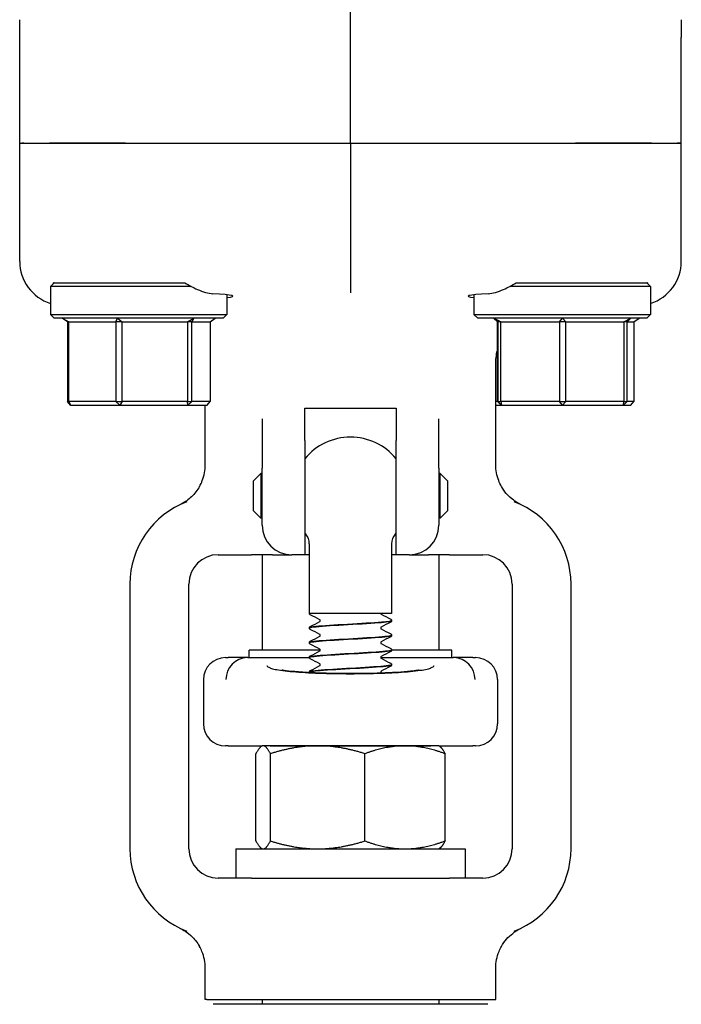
# Model space of a CAD drawing. Header units: inches. Extents: x 24 to 1128, y -94 to 748.
# Tile 537 of 573: x 662.98 to 665.79, y 564.13 to 568.31. Entities that reach past the tile are written whole.
import ezdxf

# ---------------------------------------------------------------- set-up
doc = ezdxf.new("R2010")
doc.units = ezdxf.units.IN
doc.header["$LTSCALE"] = 32
doc.header["$MEASUREMENT"] = 0
doc.layers.add('Visible (ANSI)', color=7, linetype='Continuous', lineweight=30)

msp = doc.modelspace()

# ---------------------------------------------------------------- linework, layer by layer
at = {"layer": 'Visible (ANSI)'}
for p, q in [((664.38339, 567.78652), (664.38339, 568.56289)), ((662.97714, 568.23544), (662.97714, 568.31115)), ((665.78964, 568.31115), (665.78964, 568.23544)), ((662.97714, 567.78652), (662.97714, 568.23544)), ((665.78964, 567.78652), (665.78964, 568.23544)), ((662.97714, 567.78652), (662.98694, 567.78652)), ((662.97714, 567.28312), (662.97714, 567.78652)), ((662.97714, 567.78652), (662.98694, 567.78652)), ((662.99469, 567.78652), (662.98694, 567.78652)), ((662.98694, 567.78652), (662.99469, 567.78652)), ((662.99469, 567.78652), (663.10449, 567.78652)), ((662.99469, 567.78652), (663.10449, 567.78652)), ((663.10449, 567.78652), (663.42673, 567.78652)), ((663.42673, 567.78652), (663.10449, 567.78652)), ((663.42673, 567.78652), (664.38339, 567.78652)), ((663.42673, 567.78652), (664.38339, 567.78652)), ((664.38339, 567.78652), (665.34006, 567.78652)), ((664.38339, 567.78652), (664.38339, 567.33707)), ((664.38339, 567.78652), (665.34006, 567.78652)), ((665.34006, 567.78652), (665.66229, 567.78652)), ((665.66229, 567.78652), (665.34006, 567.78652)), ((665.66229, 567.78652), (665.7721, 567.78652)), ((665.66229, 567.78652), (665.7721, 567.78652)), ((665.77985, 567.78652), (665.7721, 567.78652)), ((665.7721, 567.78652), (665.77985, 567.78652)), ((665.78964, 567.78652), (665.77985, 567.78652)), ((665.77985, 567.78652), (665.78964, 567.78652)), ((665.78964, 567.28312), (665.78964, 567.78652)), ((664.38339, 567.33707), (664.38339, 567.14961)), ((663.12402, 567.19277), (663.10839, 567.17714)), ((663.12402, 567.19277), (663.12032, 567.19277)), ((663.12402, 567.19277), (663.60212, 567.19277)), ((665.16467, 567.19277), (665.64277, 567.19277)), ((665.64647, 567.19277), (665.64277, 567.19277)), ((665.64277, 567.19277), (665.65839, 567.17714)), ((663.70652, 567.17714), (663.10839, 567.17714)), ((663.10839, 567.17714), (663.10839, 567.05839)), ((663.85839, 567.14155), (663.85839, 567.05839)), ((664.90839, 567.14155), (664.90839, 567.05839)), ((665.65839, 567.17714), (665.06026, 567.17714)), ((665.65839, 567.17714), (665.65839, 567.05839)), ((663.10839, 567.05839), (663.85839, 567.05839)), ((663.12402, 567.04277), (663.10839, 567.05839)), ((663.84277, 567.04277), (663.85839, 567.05839)), ((664.90839, 567.05839), (665.65839, 567.05839)), ((664.92402, 567.04277), (664.90839, 567.05839)), ((665.64277, 567.04277), (665.65839, 567.05839)), ((663.84277, 567.04277), (663.12402, 567.04277)), ((663.15819, 567.04277), (663.18659, 567.02714)), ((663.17991, 567.02714), (663.15819, 567.04277)), ((663.18659, 567.02714), (663.17991, 567.02714)), ((663.17991, 567.02714), (663.17991, 566.68839)), ((663.18659, 566.68839), (663.18659, 567.02714)), ((663.18659, 567.02714), (663.3865, 567.02714)), ((663.3865, 567.02714), (663.39253, 567.04277)), ((663.41256, 567.02714), (663.3865, 567.02714)), ((663.3865, 567.02714), (663.3865, 566.68839)), ((663.39253, 567.04277), (663.41256, 567.02714)), ((663.41256, 566.68839), (663.41256, 567.02714)), ((663.41256, 567.02714), (663.68999, 567.02714)), ((663.68999, 567.02714), (663.71773, 567.04277)), ((663.70936, 567.02714), (663.68999, 567.02714)), ((663.68999, 567.02714), (663.68999, 566.68839)), ((663.71773, 567.04277), (663.70936, 567.02714)), ((663.70936, 567.02714), (663.78688, 567.02714)), ((663.70936, 566.68839), (663.70936, 567.02714)), ((663.78688, 567.02714), (663.80859, 567.04277)), ((663.78688, 567.02714), (663.78688, 566.68839)), ((665.64277, 567.04277), (664.92402, 567.04277)), ((664.99192, 567.04277), (665.00767, 567.02714)), ((664.99363, 567.04277), (665.02278, 567.02714)), ((665.00913, 567.02714), (664.99363, 567.04277)), ((665.00767, 567.02714), (665.00913, 567.02714)), ((665.00767, 566.68839), (665.00767, 567.02714)), ((665.02278, 567.02714), (665.00913, 567.02714)), ((665.00913, 567.02714), (665.00913, 566.68839)), ((665.02278, 566.68839), (665.02278, 567.02714)), ((665.02278, 567.02714), (665.27144, 567.02714)), ((665.27144, 567.02714), (665.28511, 567.04277)), ((665.29851, 567.02714), (665.27144, 567.02714)), ((665.27144, 567.02714), (665.27144, 566.68839)), ((665.28511, 567.04277), (665.29851, 567.02714)), ((665.29851, 567.02714), (665.54571, 567.02714)), ((665.29851, 566.68839), (665.29851, 567.02714)), ((665.54571, 567.02714), (665.57487, 567.04277)), ((665.55912, 567.02714), (665.54571, 567.02714)), ((665.54571, 567.02714), (665.54571, 566.68839)), ((665.57487, 567.04277), (665.55912, 567.02714)), ((665.55912, 567.02714), (665.5882, 567.02714)), ((665.55912, 566.68839), (665.55912, 567.02714)), ((665.5882, 567.02714), (665.61034, 567.04277)), ((665.5882, 567.02714), (665.5882, 566.68839)), ((665.00089, 566.41906), (665.00089, 566.84628)), ((663.17991, 566.68839), (663.18659, 566.68839)), ((663.19316, 566.67277), (663.17991, 566.68839)), ((663.18659, 566.68839), (663.19316, 566.67277)), ((663.3865, 566.68839), (663.18659, 566.68839)), ((663.3865, 566.68839), (663.41256, 566.68839)), ((663.4023, 566.67277), (663.3865, 566.68839)), ((663.41256, 566.68839), (663.4023, 566.67277)), ((663.68999, 566.68839), (663.41256, 566.68839)), ((663.68999, 566.68839), (663.70936, 566.68839)), ((663.69253, 566.67277), (663.68999, 566.68839)), ((663.70936, 566.68839), (663.69253, 566.67277)), ((663.78688, 566.68839), (663.70936, 566.68839)), ((663.77363, 566.67277), (663.78688, 566.68839)), ((665.00767, 566.68839), (665.00089, 566.68839)), ((665.00767, 566.68839), (665.02326, 566.67277)), ((665.00913, 566.68839), (665.00767, 566.68839)), ((665.00913, 566.68839), (665.02278, 566.68839)), ((665.02479, 566.67277), (665.00913, 566.68839)), ((665.02278, 566.68839), (665.02479, 566.67277)), ((665.27144, 566.68839), (665.02278, 566.68839)), ((665.27144, 566.68839), (665.29851, 566.68839)), ((665.28492, 566.67277), (665.27144, 566.68839)), ((665.29851, 566.68839), (665.28492, 566.67277)), ((665.54571, 566.68839), (665.29851, 566.68839)), ((665.55912, 566.68839), (665.54353, 566.67277)), ((665.54353, 566.67277), (665.54571, 566.68839)), ((665.54571, 566.68839), (665.55912, 566.68839)), ((665.5882, 566.68839), (665.55912, 566.68839)), ((665.57519, 566.67277), (665.5882, 566.68839)), ((663.19316, 566.67277), (663.4023, 566.67277)), ((663.4023, 566.67277), (663.69253, 566.67277)), ((663.69253, 566.67277), (663.77363, 566.67277)), ((663.76589, 566.41906), (663.76589, 566.67277)), ((664.18964, 566.52144), (664.18964, 566.65958)), ((664.18964, 566.65958), (664.57714, 566.65958)), ((664.57714, 566.65958), (664.57714, 566.52144)), ((665.00089, 566.67277), (665.02326, 566.67277)), ((665.02326, 566.67277), (665.02479, 566.67277)), ((665.02479, 566.67277), (665.28492, 566.67277)), ((665.28492, 566.67277), (665.54353, 566.67277)), ((665.54353, 566.67277), (665.57519, 566.67277)), ((664.00839, 566.61363), (664.00839, 566.40398)), ((664.75839, 566.40398), (664.75839, 566.61363)), ((664.18964, 566.52144), (664.18964, 566.03652)), ((664.57714, 566.03652), (664.57714, 566.52144)), ((664.00839, 566.16152), (664.00839, 566.40398)), ((664.75839, 566.40398), (664.75839, 566.16152)), ((663.97089, 566.35027), (664.00214, 566.38152)), ((663.97089, 566.22277), (663.97089, 566.35027)), ((664.00214, 566.38152), (664.00214, 566.19152)), ((664.00839, 566.38152), (664.00214, 566.38152)), ((664.76464, 566.38152), (664.75839, 566.38152)), ((664.76464, 566.19152), (664.76464, 566.38152)), ((664.79589, 566.35027), (664.76464, 566.38152)), ((664.79589, 566.35027), (664.79589, 566.22277)), ((663.97089, 566.22277), (664.00214, 566.19152)), ((664.79589, 566.22277), (664.76464, 566.19152)), ((664.00839, 566.19152), (664.00214, 566.19152)), ((664.76464, 566.19152), (664.75839, 566.19152)), ((664.20839, 566.08341), (664.20839, 565.78652)), ((664.55839, 566.08341), (664.55839, 565.78652)), ((663.82089, 566.03652), (663.96281, 566.03652)), ((664.05174, 566.03652), (663.96281, 566.03652)), ((664.00839, 566.03652), (664.00839, 565.63027)), ((664.05174, 566.03652), (664.13339, 566.03652)), ((664.18964, 566.03652), (664.13339, 566.03652)), ((664.20839, 566.03652), (664.18964, 566.03652)), ((664.57714, 566.03652), (664.55839, 566.03652)), ((664.63339, 566.03652), (664.57714, 566.03652)), ((664.63339, 566.03652), (664.71504, 566.03652)), ((664.80398, 566.03652), (664.71504, 566.03652)), ((664.75839, 566.03652), (664.75839, 565.63027)), ((664.80398, 566.03652), (664.94589, 566.03652)), ((663.44589, 565.91152), (663.44589, 564.78652)), ((663.69589, 564.78652), (663.69589, 565.91152)), ((665.07089, 565.91152), (665.07089, 564.78652)), ((665.32089, 564.78652), (665.32089, 565.91152)), ((664.55839, 565.78652), (664.20839, 565.78652)), ((664.20839, 565.72529), (664.20839, 565.72467)), ((664.55839, 565.75657), (664.55839, 565.75595)), ((664.55839, 565.69401), (664.55839, 565.69339)), ((664.20839, 565.66273), (664.20839, 565.66211)), ((664.55839, 565.63145), (664.55839, 565.63083)), ((663.85214, 565.59902), (663.86356, 565.59902)), ((663.94627, 565.59902), (663.86356, 565.59902)), ((663.94627, 565.59902), (664.20844, 565.59902)), ((664.25465, 565.63027), (663.95214, 565.63027)), ((663.95214, 565.59902), (663.95214, 565.63027)), ((664.20839, 565.60017), (664.20839, 565.59954)), ((664.51214, 565.59902), (664.82052, 565.59902)), ((664.81464, 565.63027), (664.55834, 565.63027)), ((664.81464, 565.59902), (664.81464, 565.63027)), ((664.90323, 565.59902), (664.82052, 565.59902)), ((664.90323, 565.59902), (664.91464, 565.59902)), ((664.55839, 565.56888), (664.55839, 565.56826)), ((664.20839, 565.5376), (664.20839, 565.53698)), ((663.75839, 565.50527), (663.75839, 565.31777)), ((665.00839, 565.50527), (665.00839, 565.31777)), ((663.86356, 565.22402), (663.85214, 565.22402)), ((663.86356, 565.22402), (664.00839, 565.22402)), ((664.00839, 565.22402), (664.00458, 565.22182)), ((664.01217, 565.22402), (664.00839, 565.22402)), ((664.24373, 565.22402), (664.01217, 565.22402)), ((664.0418, 565.22441), (664.72498, 565.22441)), ((664.20839, 565.22441), (664.20839, 565.22417)), ((664.61496, 565.22402), (664.24373, 565.22402)), ((664.75839, 565.22402), (664.61496, 565.22402)), ((664.75839, 565.22402), (664.90323, 565.22402)), ((664.75839, 565.22402), (664.7622, 565.22182)), ((664.91464, 565.22402), (664.90323, 565.22402)), ((663.98153, 564.81951), (663.98153, 565.19052)), ((664.0428, 564.81951), (664.0428, 565.19052)), ((664.44466, 564.81951), (664.44466, 565.19052)), ((664.78525, 564.81951), (664.78525, 565.19052)), ((663.89589, 564.78652), (664.00753, 564.78652)), ((663.89589, 564.78652), (663.89589, 564.66152)), ((664.00839, 564.78602), (664.00458, 564.78822)), ((664.00839, 564.78602), (664.01217, 564.78602)), ((664.01217, 564.78602), (664.24373, 564.78602)), ((664.24373, 564.78602), (664.61496, 564.78602)), ((664.61496, 564.78602), (664.75839, 564.78602)), ((664.75839, 564.78602), (664.7622, 564.78822)), ((664.75926, 564.78652), (664.87089, 564.78652)), ((664.87089, 564.78652), (664.87089, 564.66152)), ((663.96281, 564.66152), (663.82089, 564.66152)), ((663.96281, 564.66152), (664.80398, 564.66152)), ((664.94589, 564.66152), (664.80398, 564.66152)), ((663.76589, 564.14502), (663.76589, 564.27897)), ((665.00089, 564.14502), (665.00089, 564.27897)), ((663.77235, 564.14502), (663.76589, 564.14502)), ((663.77235, 564.14502), (663.77998, 564.14502)), ((663.77998, 564.14502), (664.9868, 564.14502)), ((664.96672, 564.12502), (663.80009, 564.12502)), ((664.00839, 564.14502), (664.00839, 564.12502)), ((664.75839, 564.14502), (664.75839, 564.12502)), ((664.9868, 564.14502), (664.99444, 564.14502)), ((664.99444, 564.14502), (665.00089, 564.14502))]:
    msp.add_line(p, q, dxfattribs=at)
for centre, radius, start, end in [((664.38339, 566.28652), 0.25, 39.19497, 140.80503), ((663.82089, 565.91152), 0.375, 110.89571, 180), ((664.94589, 565.91152), 0.375, 0, 69.10429), ((664.13339, 566.16152), 0.125, 180, 270), ((664.63339, 566.16152), 0.125, 270, 0), ((664.38339, 566.28652), 0.25, 219.19497, 220.5358), ((664.14589, 566.08341), 0.0625, 0, 40.5358), ((664.62089, 566.08341), 0.0625, 139.4642, 180), ((664.38339, 566.28652), 0.25, 319.4642, 320.80503), ((663.82089, 565.91152), 0.125, 90, 180), ((664.94589, 565.91152), 0.125, 0, 90), ((663.85214, 565.50527), 0.09375, 90, 180), ((664.91464, 565.50527), 0.09375, 0, 90), ((663.85214, 565.31777), 0.09375, 180, 270), ((664.91464, 565.31777), 0.09375, 270, 0), ((663.82089, 564.78652), 0.375, 180, 249.10429), ((663.82089, 564.78652), 0.125, 180, 270), ((664.94589, 564.78652), 0.125, 270, 0), ((664.94589, 564.78652), 0.375, 290.89571, 0)]:
    msp.add_arc(centre, radius, start, end, dxfattribs=at)
for centre, major_axis, ratio, start_param, end_param in [((663.1663, 567.28419), (0.18003, 0.0586), 0.9903423, 2.829736, 4.0894164), ((665.60049, 567.28419), (-0.18003, 0.0586), 0.9903423, 2.1937689, 3.4534494), ((663.48339, 567.13552), (0.4, 0), 0.0433333, 5.9277641, 6.9495757), ((665.28339, 567.13552), (0.4, 0), 0.0433333, 2.4752022, 3.4970139), ((663.94541, 565.50527), (-0.01834, -0.09202), 0.976791, 3.3518573, 4.9046798), ((664.1721, 565.50527), (-0.24503, 0.08795), 0.1325254, 5.9294735, 5.9474474), ((664.59469, 565.50527), (0.24503, 0.08795), 0.1325254, 0.3357379, 0.3537118), ((664.82138, 565.50527), (-0.01834, 0.09202), 0.976791, 4.5200982, 6.0729206)]:
    msp.add_ellipse(centre, major_axis=major_axis, ratio=ratio, start_param=start_param, end_param=end_param, dxfattribs=at)
for points, knots in [([(663.12177, 567.19052), (663.12153, 567.1909), (663.12128, 567.19127), (663.1208, 567.19202), (663.12056, 567.19239), (663.12032, 567.19277)], [2.930890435, 2.930890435, 2.930890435, 2.930890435, 2.936136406, 2.936136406, 2.941287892, 2.941287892, 2.941287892, 2.941287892]), ([(663.67897, 567.19277), (663.6968, 567.18197), (663.71502, 567.17224), (663.75641, 567.15396), (663.7789, 567.14727), (663.79782, 567.14623)], [0.52955844, 0.52955844, 0.52955844, 0.52955844, 0.6981502, 0.6981502, 0.92955653, 0.92955653, 0.92955653, 0.92955653]), ([(664.96897, 567.14623), (664.98792, 567.14727), (665.01044, 567.15398), (665.05184, 567.17227), (665.07002, 567.18199), (665.08782, 567.19277)], [2.4581256, 2.4581256, 2.4581256, 2.4581256, 2.68988255, 2.68988255, 2.85814401, 2.85814401, 2.85814401, 2.85814401]), ([(663.74149, 566.32657), (663.74605, 566.3346), (663.75002, 566.34298), (663.76164, 566.37315), (663.76589, 566.396), (663.76589, 566.41906)], [0.29103261, 0.29103261, 0.29103261, 0.29103261, 0.36171436, 0.36171436, 0.53738428, 0.53738428, 0.53738428, 0.53738428]), ([(665.02529, 566.32657), (665.02074, 566.3346), (665.01677, 566.34298), (665.00515, 566.37315), (665.00089, 566.396), (665.00089, 566.41906)], [0.29103261, 0.29103261, 0.29103261, 0.29103261, 0.36171436, 0.36171436, 0.53738428, 0.53738428, 0.53738428, 0.53738428]), ([(663.74149, 566.32657), (663.7324, 566.31053), (663.72099, 566.29593), (663.69303, 566.26932), (663.67929, 566.26074), (663.66935, 566.25509), (663.66776, 566.25422), (663.66647, 566.25353)], [0, 0, 0, 0, 0.14044728, 0.14044728, 0.29472543, 0.29472543, 0.32889511, 0.32889511, 0.32889511, 0.32889511]), ([(665.10031, 566.25353), (665.09936, 566.25404), (665.09843, 566.25455), (665.08784, 566.2604), (665.06634, 566.27326), (665.03806, 566.30637), (665.03119, 566.31618), (665.02529, 566.32657)], [0.01027275, 0.01027275, 0.01027275, 0.01027275, 0.01655356, 0.01655356, 0.11390533, 0.11390533, 0.15067112, 0.15067112, 0.15067112, 0.15067112]), ([(663.66647, 566.25353), (663.66422, 566.25233), (663.66189, 566.25116), (663.65941, 566.24997), (663.65932, 566.24992), (663.65923, 566.24988)], [-0.020804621, -0.020804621, -0.020804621, -0.020804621, 0, 0, 0.00080674, 0.00080674, 0.00080674, 0.00080674]), ([(665.10756, 566.24988), (665.10747, 566.24992), (665.10738, 566.24997), (665.10489, 566.25116), (665.10257, 566.25233), (665.10031, 566.25353)], [-0.369912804, -0.369912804, -0.369912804, -0.369912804, -0.369497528, -0.369497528, -0.358790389, -0.358790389, -0.358790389, -0.358790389]), ([(664.2126, 565.7812), (664.21193, 565.78155), (664.21122, 565.78198), (664.21006, 565.78311), (664.20965, 565.7836), (664.20891, 565.78486), (664.2086, 565.78565), (664.20846, 565.78652)], [0, 0, 0, 0, 0.023435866, 0.023435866, 0.035520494, 0.035520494, 0.047958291, 0.047958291, 0.047958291, 0.047958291]), ([(664.25473, 565.75626), (664.25473, 565.75747), (664.25423, 565.75859), (664.25344, 565.75967), (664.25315, 565.75988), (664.25294, 565.76003), (664.25291, 565.76005), (664.25291, 565.76005)], [0, 0, 0, 0, 0.02017106, 0.02017106, 0.036592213, 0.036592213, 0.045399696, 0.045399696, 0.045399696, 0.045399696]), ([(664.51216, 565.78652), (664.51239, 565.78541), (664.51295, 565.78462), (664.51364, 565.78389), (664.51383, 565.78378), (664.51388, 565.78376), (664.51388, 565.78375), (664.51388, 565.78375)], [0, 0, 0, 0, 0.019585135, 0.019585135, 0.03717489, 0.03717489, 0.039574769, 0.039574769, 0.039574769, 0.039574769]), ([(664.55419, 565.7626), (664.5549, 565.76223), (664.55566, 565.76178), (664.5569, 565.76049), (664.55734, 565.75993), (664.55808, 565.75847), (664.55835, 565.75755), (664.55839, 565.7566)], [0, 0, 0, 0, 0.024898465, 0.024898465, 0.037820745, 0.037820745, 0.051208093, 0.051208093, 0.051208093, 0.051208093]), ([(664.20839, 565.72532), (664.20846, 565.72659), (664.20893, 565.72779), (664.21003, 565.72945), (664.21063, 565.73), (664.21167, 565.7308), (664.21214, 565.73108), (664.2126, 565.73132)], [0, 0, 0, 0, 0.017960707, 0.017960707, 0.035135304, 0.035135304, 0.051182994, 0.051182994, 0.051182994, 0.051182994]), ([(664.2126, 565.71864), (664.21189, 565.71901), (664.21113, 565.71946), (664.20988, 565.72075), (664.20944, 565.72131), (664.20871, 565.72277), (664.20844, 565.72369), (664.20839, 565.72464)], [0, 0, 0, 0, 0.024898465, 0.024898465, 0.037820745, 0.037820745, 0.051208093, 0.051208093, 0.051208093, 0.051208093]), ([(664.20873, 565.72464), (664.20866, 565.72621), (664.21485, 565.72777), (664.22729, 565.72934), (664.25176, 565.73242), (664.2998, 565.7355), (664.35311, 565.73858), (664.40621, 565.74165), (664.46329, 565.74471), (664.50272, 565.74778), (664.53773, 565.7505), (664.55812, 565.75323), (664.55835, 565.75595)], [94.2450706, 94.2450706, 94.2450706, 94.2450706, 94.7168163, 94.7168163, 94.7168163, 95.6446581, 95.6446581, 95.6446581, 96.5689115, 96.5689115, 96.5689115, 97.3893723, 97.3893723, 97.3893723, 97.3893723]), ([(664.55823, 565.7566), (664.55808, 565.75423), (664.54312, 565.75185), (664.51588, 565.74948), (664.48047, 565.7464), (664.42516, 565.74331), (664.37109, 565.74023), (664.31704, 565.73715), (664.26552, 565.73406), (664.23621, 565.73098), (664.21817, 565.72908), (664.20881, 565.72719), (664.20869, 565.72529)], [-103.6752666, -103.6752666, -103.6752666, -103.6752666, -102.9605503, -102.9605503, -102.9605503, -102.0313957, -102.0313957, -102.0313957, -101.1024988, -101.1024988, -101.1024988, -100.5309649, -100.5309649, -100.5309649, -100.5309649]), ([(664.25293, 565.75249), (664.253, 565.75252), (664.25317, 565.75264), (664.25368, 565.75317), (664.25399, 565.75356), (664.25452, 565.75469), (664.25473, 565.75547), (664.25473, 565.75626)], [0.008751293, 0.008751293, 0.008751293, 0.008751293, 0.024017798, 0.024017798, 0.03673453, 0.03673453, 0.049915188, 0.049915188, 0.049915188, 0.049915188]), ([(664.51387, 565.72876), (664.51384, 565.72874), (664.51366, 565.72864), (664.51311, 565.72807), (664.5128, 565.72768), (664.51226, 565.72655), (664.51206, 565.72577), (664.51206, 565.72498)], [0.006616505, 0.006616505, 0.006616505, 0.006616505, 0.024017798, 0.024017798, 0.03673453, 0.03673453, 0.049915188, 0.049915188, 0.049915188, 0.049915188]), ([(664.51206, 565.72498), (664.51206, 565.72377), (664.51256, 565.72265), (664.51335, 565.72158), (664.51364, 565.72136), (664.51385, 565.72121), (664.51388, 565.72119), (664.51388, 565.72119)], [0, 0, 0, 0, 0.02017106, 0.02017106, 0.036592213, 0.036592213, 0.045399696, 0.045399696, 0.045399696, 0.045399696]), ([(664.55839, 565.75592), (664.55833, 565.75465), (664.55786, 565.75345), (664.55675, 565.75179), (664.55616, 565.75124), (664.55512, 565.75044), (664.55465, 565.75016), (664.55419, 565.74992)], [0, 0, 0, 0, 0.017960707, 0.017960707, 0.035135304, 0.035135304, 0.051182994, 0.051182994, 0.051182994, 0.051182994]), ([(664.20859, 565.66208), (664.20847, 565.66288), (664.21001, 565.66367), (664.2133, 565.66447), (664.22606, 565.66756), (664.26477, 565.67064), (664.31463, 565.67373), (664.36439, 565.67681), (664.42406, 565.67988), (664.47091, 565.68296), (664.51767, 565.68603), (664.55057, 565.68911), (664.55711, 565.69218), (664.55796, 565.69258), (664.55837, 565.69299), (664.55833, 565.69339)], [87.9618853, 87.9618853, 87.9618853, 87.9618853, 88.2020629, 88.2020629, 88.2020629, 89.131595, 89.131595, 89.131595, 90.0591077, 90.0591077, 90.0591077, 90.9847722, 90.9847722, 90.9847722, 91.106187, 91.106187, 91.106187, 91.106187]), ([(664.55839, 565.69404), (664.55839, 565.69403), (664.55839, 565.69402), (664.55839, 565.69401), (664.5584, 565.69093), (664.53165, 565.68785), (664.48835, 565.68477), (664.44506, 565.68169), (664.38625, 565.67862), (664.33433, 565.67554), (664.28241, 565.67246), (664.2386, 565.66938), (664.21958, 565.66631), (664.2122, 565.66511), (664.20862, 565.66392), (664.20869, 565.66273)], [-97.3920813, -97.3920813, -97.3920813, -97.3920813, -97.3894346, -97.3894346, -97.3894346, -96.461786, -96.461786, -96.461786, -95.5343789, -95.5343789, -95.5343789, -94.6072107, -94.6072107, -94.6072107, -94.2477796, -94.2477796, -94.2477796, -94.2477796]), ([(664.25473, 565.6937), (664.25473, 565.69491), (664.25423, 565.69603), (664.25344, 565.6971), (664.25315, 565.69732), (664.25294, 565.69747), (664.25291, 565.69749), (664.25291, 565.69749)], [0, 0, 0, 0, 0.02017106, 0.02017106, 0.036592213, 0.036592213, 0.045399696, 0.045399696, 0.045399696, 0.045399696]), ([(664.25293, 565.68992), (664.253, 565.68996), (664.25317, 565.69007), (664.25368, 565.69061), (664.25399, 565.69099), (664.25452, 565.69213), (664.25473, 565.69291), (664.25473, 565.6937)], [0.008751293, 0.008751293, 0.008751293, 0.008751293, 0.024017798, 0.024017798, 0.03673453, 0.03673453, 0.049915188, 0.049915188, 0.049915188, 0.049915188]), ([(664.55419, 565.70004), (664.5549, 565.69967), (664.55566, 565.69921), (664.5569, 565.69793), (664.55734, 565.69737), (664.55808, 565.69591), (664.55835, 565.69499), (664.55839, 565.69404)], [0, 0, 0, 0, 0.024898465, 0.024898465, 0.037820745, 0.037820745, 0.051208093, 0.051208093, 0.051208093, 0.051208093]), ([(664.55839, 565.69336), (664.55833, 565.69208), (664.55786, 565.69089), (664.55675, 565.68923), (664.55616, 565.68868), (664.55512, 565.68788), (664.55465, 565.6876), (664.55419, 565.68736)], [0, 0, 0, 0, 0.017960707, 0.017960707, 0.035135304, 0.035135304, 0.051182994, 0.051182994, 0.051182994, 0.051182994]), ([(664.20839, 565.66275), (664.20846, 565.66403), (664.20893, 565.66523), (664.21003, 565.66689), (664.21063, 565.66744), (664.21167, 565.66824), (664.21214, 565.66852), (664.2126, 565.66876)], [0, 0, 0, 0, 0.017960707, 0.017960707, 0.035135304, 0.035135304, 0.051182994, 0.051182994, 0.051182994, 0.051182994]), ([(664.2126, 565.65607), (664.21189, 565.65645), (664.21113, 565.6569), (664.20988, 565.65819), (664.20944, 565.65875), (664.20871, 565.66021), (664.20844, 565.66113), (664.20839, 565.66208)], [0, 0, 0, 0, 0.024898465, 0.024898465, 0.037820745, 0.037820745, 0.051208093, 0.051208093, 0.051208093, 0.051208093]), ([(664.55824, 565.63147), (664.55834, 565.63078), (664.55719, 565.63009), (664.55472, 565.6294), (664.54371, 565.62633), (664.50673, 565.62326), (664.45785, 565.62018), (664.40898, 565.61711), (664.34935, 565.61404), (664.3016, 565.61096), (664.25387, 565.60789), (664.21914, 565.60482), (664.2106, 565.60175), (664.20913, 565.60122), (664.20844, 565.60069), (664.2085, 565.60017)], [-91.108896, -91.108896, -91.108896, -91.108896, -90.9008742, -90.9008742, -90.9008742, -89.9748609, -89.9748609, -89.9748609, -89.0490707, -89.0490707, -89.0490707, -88.1235008, -88.1235008, -88.1235008, -87.9645943, -87.9645943, -87.9645943, -87.9645943]), ([(664.25473, 565.63114), (664.25473, 565.63234), (664.25423, 565.63346), (664.25344, 565.63454), (664.25315, 565.63475), (664.25294, 565.6349), (664.25291, 565.63492), (664.25291, 565.63492)], [0, 0, 0, 0, 0.02017106, 0.02017106, 0.036592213, 0.036592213, 0.045399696, 0.045399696, 0.045399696, 0.045399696]), ([(664.51387, 565.6662), (664.51384, 565.66618), (664.51366, 565.66608), (664.51311, 565.66551), (664.5128, 565.66512), (664.51226, 565.66398), (664.51206, 565.66321), (664.51206, 565.66242)], [0.006616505, 0.006616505, 0.006616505, 0.006616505, 0.024017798, 0.024017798, 0.03673453, 0.03673453, 0.049915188, 0.049915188, 0.049915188, 0.049915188]), ([(664.51206, 565.66242), (664.51206, 565.66121), (664.51256, 565.66009), (664.51335, 565.65901), (664.51364, 565.6588), (664.51385, 565.65865), (664.51388, 565.65863), (664.51388, 565.65863)], [0, 0, 0, 0, 0.02017106, 0.02017106, 0.036592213, 0.036592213, 0.045399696, 0.045399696, 0.045399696, 0.045399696]), ([(664.55419, 565.63748), (664.5549, 565.63711), (664.55566, 565.63665), (664.5569, 565.63537), (664.55734, 565.6348), (664.55808, 565.63335), (664.55835, 565.63243), (664.55839, 565.63147)], [0, 0, 0, 0, 0.024898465, 0.024898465, 0.037820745, 0.037820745, 0.051208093, 0.051208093, 0.051208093, 0.051208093]), ([(664.2084, 565.59952), (664.20839, 565.5996), (664.2084, 565.59968), (664.20844, 565.59977), (664.20965, 565.60283), (664.23736, 565.6059), (664.28107, 565.60897), (664.32476, 565.61203), (664.38341, 565.61509), (664.43487, 565.61816), (664.48629, 565.62122), (664.52934, 565.62428), (664.54779, 565.62734), (664.55479, 565.6285), (664.55818, 565.62966), (664.55811, 565.63083)], [81.6787, 81.6787, 81.6787, 81.6787, 81.7038978, 81.7038978, 81.7038978, 82.6277161, 82.6277161, 82.6277161, 83.5507651, 83.5507651, 83.5507651, 84.4730857, 84.4730857, 84.4730857, 84.8230016, 84.8230016, 84.8230016, 84.8230016]), ([(664.20839, 565.60019), (664.20846, 565.60147), (664.20893, 565.60267), (664.21003, 565.60433), (664.21063, 565.60487), (664.21167, 565.60568), (664.21214, 565.60596), (664.2126, 565.6062)], [0, 0, 0, 0, 0.017960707, 0.017960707, 0.035135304, 0.035135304, 0.051182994, 0.051182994, 0.051182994, 0.051182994]), ([(664.2126, 565.59351), (664.21189, 565.59389), (664.21113, 565.59434), (664.20988, 565.59562), (664.20944, 565.59619), (664.20871, 565.59764), (664.20844, 565.59857), (664.20839, 565.59952)], [0, 0, 0, 0, 0.024898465, 0.024898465, 0.037820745, 0.037820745, 0.051208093, 0.051208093, 0.051208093, 0.051208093]), ([(664.25293, 565.62736), (664.253, 565.6274), (664.25317, 565.62751), (664.25368, 565.62805), (664.25399, 565.62843), (664.25452, 565.62957), (664.25473, 565.63035), (664.25473, 565.63114)], [0.008751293, 0.008751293, 0.008751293, 0.008751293, 0.024017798, 0.024017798, 0.03673453, 0.03673453, 0.049915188, 0.049915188, 0.049915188, 0.049915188]), ([(664.51387, 565.60364), (664.51384, 565.60362), (664.51366, 565.60352), (664.51311, 565.60294), (664.5128, 565.60256), (664.51226, 565.60142), (664.51206, 565.60064), (664.51206, 565.59985)], [0.006616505, 0.006616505, 0.006616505, 0.006616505, 0.024017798, 0.024017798, 0.03673453, 0.03673453, 0.049915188, 0.049915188, 0.049915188, 0.049915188]), ([(664.51206, 565.59985), (664.51206, 565.59865), (664.51256, 565.59753), (664.51335, 565.59645), (664.51364, 565.59624), (664.51385, 565.59609), (664.51388, 565.59607), (664.51388, 565.59607)], [0, 0, 0, 0, 0.02017106, 0.02017106, 0.036592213, 0.036592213, 0.045399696, 0.045399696, 0.045399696, 0.045399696]), ([(664.55839, 565.6308), (664.55833, 565.62952), (664.55786, 565.62832), (664.55675, 565.62666), (664.55616, 565.62612), (664.55512, 565.62531), (664.55465, 565.62503), (664.55419, 565.62479)], [0, 0, 0, 0, 0.017960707, 0.017960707, 0.035135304, 0.035135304, 0.051182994, 0.051182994, 0.051182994, 0.051182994]), ([(664.02792, 565.56441), (664.02796, 565.56435), (664.02801, 565.56429), (664.02848, 565.56379), (664.02893, 565.56333), (664.03114, 565.56131), (664.03338, 565.55971), (664.03783, 565.55721), (664.03969, 565.55629), (664.04223, 565.55517), (664.04272, 565.55496), (664.04322, 565.55475)], [-0.00483264, -0.00483264, -0.00483264, -0.00483264, 0, 0, 0.03929975, 0.03929975, 0.17286172, 0.17286172, 0.25278744, 0.25278744, 0.27153158, 0.27153158, 0.27153158, 0.27153158]), ([(664.04322, 565.55475), (664.05247, 565.55089), (664.07023, 565.54723), (664.12082, 565.54072), (664.15316, 565.53793), (664.22829, 565.53357), (664.27037, 565.53206), (664.35881, 565.5305), (664.40434, 565.53048), (664.4929, 565.53195), (664.53511, 565.53343), (664.61067, 565.53771), (664.64331, 565.54046), (664.69549, 565.54702), (664.71404, 565.55078), (664.72356, 565.55475)], [0, 0, 0, 0, 0.344205, 0.344205, 0.6883035, 0.6883035, 1.0322227, 1.0322227, 1.3758839, 1.3758839, 1.7193458, 1.7193458, 2.0628667, 2.0628667, 2.4173808, 2.4173808, 2.4173808, 2.4173808]), ([(664.55808, 565.56891), (664.55819, 565.56758), (664.55374, 565.56624), (664.5446, 565.5649), (664.52362, 565.56184), (664.47842, 565.55877), (664.42612, 565.5557), (664.37384, 565.55263), (664.31568, 565.54956), (664.27368, 565.5465), (664.23309, 565.54353), (664.20849, 565.54057), (664.2084, 565.5376)], [-84.8257107, -84.8257107, -84.8257107, -84.8257107, -84.4233738, -84.4233738, -84.4233738, -83.4988671, -83.4988671, -83.4988671, -82.5745653, -82.5745653, -82.5745653, -81.681409, -81.681409, -81.681409, -81.681409]), ([(664.20853, 565.53695), (664.20868, 565.53943), (664.22515, 565.54191), (664.25467, 565.54439), (664.29139, 565.54748), (664.34743, 565.55056), (664.40135, 565.55365), (664.45522, 565.55673), (664.50569, 565.55981), (664.53352, 565.56289), (664.5497, 565.56468), (664.558, 565.56647), (664.55808, 565.56826)], [75.3955147, 75.3955147, 75.3955147, 75.3955147, 76.1425075, 76.1425075, 76.1425075, 77.0718173, 77.0718173, 77.0718173, 78.0001054, 78.0001054, 78.0001054, 78.5398163, 78.5398163, 78.5398163, 78.5398163]), ([(664.25473, 565.56857), (664.25473, 565.56978), (664.25423, 565.5709), (664.25344, 565.57198), (664.25315, 565.57219), (664.25294, 565.57234), (664.25291, 565.57236), (664.25291, 565.57236)], [0, 0, 0, 0, 0.02017106, 0.02017106, 0.036592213, 0.036592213, 0.045399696, 0.045399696, 0.045399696, 0.045399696]), ([(664.25293, 565.5648), (664.253, 565.56484), (664.25317, 565.56495), (664.25368, 565.56549), (664.25399, 565.56587), (664.25452, 565.56701), (664.25473, 565.56778), (664.25473, 565.56857)], [0.008751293, 0.008751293, 0.008751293, 0.008751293, 0.024017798, 0.024017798, 0.03673453, 0.03673453, 0.049915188, 0.049915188, 0.049915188, 0.049915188]), ([(664.55419, 565.57492), (664.5549, 565.57454), (664.55566, 565.57409), (664.5569, 565.5728), (664.55734, 565.57224), (664.55808, 565.57078), (664.55835, 565.56986), (664.55839, 565.56891)], [0, 0, 0, 0, 0.024898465, 0.024898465, 0.037820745, 0.037820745, 0.051208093, 0.051208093, 0.051208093, 0.051208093]), ([(664.55839, 565.56824), (664.55833, 565.56696), (664.55786, 565.56576), (664.55675, 565.5641), (664.55616, 565.56355), (664.55512, 565.56275), (664.55465, 565.56247), (664.55419, 565.56223)], [0, 0, 0, 0, 0.017960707, 0.017960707, 0.035135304, 0.035135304, 0.051182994, 0.051182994, 0.051182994, 0.051182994]), ([(664.72356, 565.55475), (664.72406, 565.55496), (664.72456, 565.55517), (664.7271, 565.55629), (664.72897, 565.55722), (664.7334, 565.55971), (664.73562, 565.56129), (664.73784, 565.56331), (664.7383, 565.56378), (664.73877, 565.56429), (664.73882, 565.56435), (664.73887, 565.56441)], [0.05166308, 0.05166308, 0.05166308, 0.05166308, 0.07036558, 0.07036558, 0.15060424, 0.15060424, 0.28322209, 0.28322209, 0.32342002, 0.32342002, 0.3282584, 0.3282584, 0.3282584, 0.3282584]), ([(664.67582, 565.54612), (664.67582, 565.54612), (664.67567, 565.54608), (664.67428, 565.54578), (664.67111, 565.54517), (664.65981, 565.54342), (664.64999, 565.54215), (664.62239, 565.53929), (664.60317, 565.53771), (664.55606, 565.53475), (664.52749, 565.53344), (664.46533, 565.53152), (664.43082, 565.53095), (664.36156, 565.53072), (664.32653, 565.53107), (664.25981, 565.53266), (664.22859, 565.53388), (664.17357, 565.53695), (664.14988, 565.53877), (664.11474, 565.54232), (664.10182, 565.54413), (664.09315, 565.54566), (664.09172, 565.54595), (664.09104, 565.5461), (664.09097, 565.54612), (664.09097, 565.54612)], [-3.9197905, -3.9197905, -3.9197905, -3.9197905, -3.8923457, -3.8923457, -3.779618, -3.779618, -3.6122028, -3.6122028, -3.3893232, -3.3893232, -3.1324583, -3.1324583, -2.8590136, -2.8590136, -2.5819763, -2.5819763, -2.308624, -2.308624, -2.0477624, -2.0477624, -1.8214592, -1.8214592, -1.7487926, -1.7487926, -1.7289388, -1.7289388, -1.7289388, -1.7289388]), ([(664.20839, 565.53763), (664.20846, 565.53891), (664.20893, 565.54011), (664.21003, 565.54176), (664.21063, 565.54231), (664.21167, 565.54311), (664.21214, 565.54339), (664.2126, 565.54364)], [0, 0, 0, 0, 0.017960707, 0.017960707, 0.035135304, 0.035135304, 0.051182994, 0.051182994, 0.051182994, 0.051182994]), ([(664.51387, 565.54108), (664.51384, 565.54106), (664.51366, 565.54096), (664.51311, 565.54038), (664.5128, 565.54), (664.51226, 565.53886), (664.51206, 565.53808), (664.51206, 565.53729)], [0.006616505, 0.006616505, 0.006616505, 0.006616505, 0.024017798, 0.024017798, 0.03673453, 0.03673453, 0.049915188, 0.049915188, 0.049915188, 0.049915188]), ([(664.51206, 565.53729), (664.51206, 565.53609), (664.51256, 565.53496), (664.51335, 565.53389), (664.51364, 565.53367), (664.51385, 565.53352), (664.51388, 565.5335), (664.51388, 565.5335)], [0, 0, 0, 0, 0.02017106, 0.02017106, 0.036592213, 0.036592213, 0.045399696, 0.045399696, 0.045399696, 0.045399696]), ([(664.0418, 565.22441), (664.03351, 565.22441), (664.0281, 565.22402), (664.02537, 565.22402), (664.02535, 565.22402), (664.02533, 565.22402)], [0.0481126, 0.0481126, 0.0481126, 0.0481126, 0.35549776, 0.35549776, 0.35797029, 0.35797029, 0.35797029, 0.35797029]), ([(664.74146, 565.22402), (664.74144, 565.22402), (664.74142, 565.22402), (664.73868, 565.22402), (664.73328, 565.22441), (664.72498, 565.22441)], [-0.00244603, -0.00244603, -0.00244603, -0.00244603, 0, 0, 0.30409051, 0.30409051, 0.30409051, 0.30409051]), ([(663.65923, 564.44815), (663.65932, 564.44811), (663.65941, 564.44806), (663.66185, 564.44689), (663.66418, 564.44572), (663.66647, 564.4445)], [-0.719927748, -0.719927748, -0.719927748, -0.719927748, -0.71835885, -0.71835885, -0.678581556, -0.678581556, -0.678581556, -0.678581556]), ([(663.66647, 564.4445), (663.66732, 564.44405), (663.66814, 564.4436), (663.67619, 564.43917), (663.6902, 564.43089), (663.71966, 564.40378), (663.73187, 564.38843), (663.74149, 564.37146)], [0.01028684, 0.01028684, 0.01028684, 0.01028684, 0.01590204, 0.01590204, 0.08584187, 0.08584187, 0.15193376, 0.15193376, 0.15193376, 0.15193376]), ([(665.02529, 564.37146), (665.03142, 564.38227), (665.03861, 564.39245), (665.05469, 564.41098), (665.06348, 564.41933), (665.08399, 564.43534), (665.09359, 564.44086), (665.09942, 564.44402), (665.09986, 564.44425), (665.10031, 564.4445)], [0, 0, 0, 0, 0.09469213, 0.09469213, 0.18700728, 0.18700728, 0.29404594, 0.29404594, 0.30156032, 0.30156032, 0.30156032, 0.30156032]), ([(665.10031, 564.4445), (665.10257, 564.4457), (665.10489, 564.44687), (665.10738, 564.44806), (665.10747, 564.44811), (665.10756, 564.44815)], [-0.020804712, -0.020804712, -0.020804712, -0.020804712, 0, 0, 0.000806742, 0.000806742, 0.000806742, 0.000806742]), ([(663.76589, 564.27897), (663.76589, 564.30339), (663.76112, 564.32757), (663.74885, 564.35748), (663.74539, 564.3646), (663.74149, 564.37146)], [0, 0, 0, 0, 0.18604443, 0.18604443, 0.24640289, 0.24640289, 0.24640289, 0.24640289]), ([(665.00089, 564.27897), (665.00089, 564.30339), (665.00566, 564.32757), (665.01794, 564.35748), (665.0214, 564.3646), (665.02529, 564.37146)], [0, 0, 0, 0, 0.18604443, 0.18604443, 0.24640289, 0.24640289, 0.24640289, 0.24640289])]:
    msp.add_open_spline(points, degree=3, knots=knots, dxfattribs=at)
for points, weights in [([(663.60212, 567.19277), (663.64062, 567.19277), (663.67897, 567.19277)], [0.999971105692, 0.99996911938, 0.999970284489]), ([(665.08782, 567.19277), (665.12617, 567.19277), (665.16467, 567.19277)], [0.999970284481, 0.999969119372, 0.999971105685]), ([(664.01217, 565.22402), (663.99795, 565.22402), (663.98153, 565.19052)], [1, 1.0379548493, 1]), ([(664.0428, 565.19052), (664.02638, 565.22402), (664.01217, 565.22402)], [1, 1.0379548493, 1]), ([(664.24373, 565.22402), (664.15048, 565.22402), (664.0428, 565.19052)], [1, 1.0379548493, 1]), ([(664.44466, 565.19052), (664.33698, 565.22402), (664.24373, 565.22402)], [1, 1.0379548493, 1]), ([(664.61496, 565.22402), (664.53592, 565.22402), (664.44466, 565.19052)], [1, 1.0379548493, 1]), ([(664.78525, 565.19052), (664.69399, 565.22402), (664.61496, 565.22402)], [1, 1.0379548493, 1]), ([(664.7622, 565.22182), (664.77296, 565.21561), (664.78525, 565.19052)], [1.01453722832, 1.02815693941, 1]), ([(663.98153, 564.81951), (663.99795, 564.78602), (664.01217, 564.78602)], [1, 1.0379548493, 1]), ([(664.01217, 564.78602), (664.02638, 564.78602), (664.0428, 564.81951)], [1, 1.0379548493, 1]), ([(664.0428, 564.81951), (664.15048, 564.78602), (664.24373, 564.78602)], [1, 1.0379548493, 1]), ([(664.24373, 564.78602), (664.33698, 564.78602), (664.44466, 564.81951)], [1, 1.0379548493, 1]), ([(664.44466, 564.81951), (664.53592, 564.78602), (664.61496, 564.78602)], [1, 1.0379548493, 1]), ([(664.61496, 564.78602), (664.69399, 564.78602), (664.78525, 564.81951)], [1, 1.0379548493, 1]), ([(664.78525, 564.81951), (664.77296, 564.79442), (664.7622, 564.78822)], [1, 1.02815693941, 1.01453722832])]:
    msp.add_rational_spline(points, weights, degree=2, dxfattribs=at)
for points in [[(665.64647, 567.19277), (665.64599, 567.19201), (665.64551, 567.19127), (665.64501, 567.19052)], [(665.00089, 566.84628), (665.00089, 566.86581), (665.00318, 566.88524), (665.00767, 566.90416)], [(664.25291, 565.76005), (664.23948, 565.76711), (664.22604, 565.77416), (664.2126, 565.7812)], [(664.51387, 565.78376), (664.5273, 565.77669), (664.54074, 565.76965), (664.55419, 565.7626)], [(664.2126, 565.73132), (664.22605, 565.73837), (664.2395, 565.74542), (664.25293, 565.75249)], [(664.25291, 565.69748), (664.23948, 565.70455), (664.22604, 565.7116), (664.2126, 565.71864)], [(664.55419, 565.74992), (664.54074, 565.74287), (664.52729, 565.73582), (664.51385, 565.72875)], [(664.51387, 565.7212), (664.5273, 565.71413), (664.54074, 565.70708), (664.55419, 565.70004)], [(664.2126, 565.66876), (664.22605, 565.67581), (664.2395, 565.68286), (664.25293, 565.68993)], [(664.55419, 565.68736), (664.54074, 565.68031), (664.52729, 565.67326), (664.51385, 565.66619)], [(664.25291, 565.63492), (664.23948, 565.64198), (664.22604, 565.64903), (664.2126, 565.65607)], [(664.51387, 565.65863), (664.5273, 565.65157), (664.54074, 565.64452), (664.55419, 565.63748)], [(664.2126, 565.6062), (664.22605, 565.61324), (664.2395, 565.62029), (664.25293, 565.62736)], [(664.25291, 565.57236), (664.23948, 565.57942), (664.22604, 565.58647), (664.2126, 565.59351)], [(664.55419, 565.62479), (664.54074, 565.61775), (664.52729, 565.6107), (664.51385, 565.60363)], [(664.51387, 565.59607), (664.5273, 565.58901), (664.54074, 565.58196), (664.55419, 565.57492)], [(664.2126, 565.54364), (664.22605, 565.55068), (664.2395, 565.55773), (664.25293, 565.5648)], [(664.55419, 565.56223), (664.54074, 565.55519), (664.52729, 565.54813), (664.51385, 565.54107)], [(664.2088, 565.535), (664.20858, 565.5356), (664.20843, 565.53627), (664.20839, 565.53695)], [(664.51387, 565.53351), (664.51413, 565.53337), (664.5144, 565.53323), (664.51466, 565.53309)], [(664.2084, 565.22402), (664.2084, 565.22406), (664.2084, 565.2241), (664.20839, 565.22414)], [(664.20871, 565.22414), (664.20871, 565.22423), (664.20873, 565.22432), (664.20877, 565.22441)], [(664.51206, 565.22441), (664.51206, 565.22428), (664.51207, 565.22415), (664.51208, 565.22402)]]:
    msp.add_open_spline(points, degree=3, dxfattribs=at)

doc.saveas('drawing.dxf')
